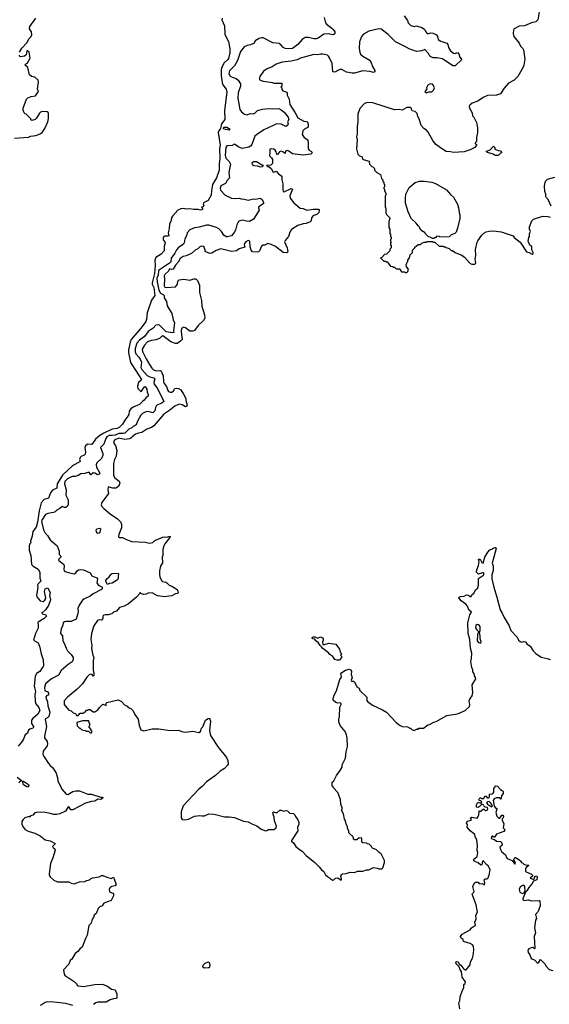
# Model space of a CAD drawing. Extents: x 1933546 to 2138868, y 524910 to 667279.
# Tile 414 of 466: x 2112942 to 2119952, y 577068 to 590095. Entities that reach past the tile are written whole.
import ezdxf

# ---------------------------------------------------------------- set-up
doc = ezdxf.new("R2010")
doc.units = 0

msp = doc.modelspace()

# ---------------------------------------------------------------- linework, layer by layer
at = {"layer": '0CON10XD'}
for points in [[(2119823, 590225), (2119798, 590092), (2119775, 590069), (2119715, 590052), (2119625, 590016), (2119552, 590008), (2119488, 589975), (2119476, 589955), (2119472, 589912), (2119482, 589872), (2119552, 589785), (2119572, 589745), (2119603, 589715), (2119611, 589695), (2119630, 589575), (2119616, 589495), (2119604, 589466), (2119536, 589344), (2119485, 589294), (2119413, 589257), (2119355, 589190), (2119304, 589115), (2119255, 589098), (2119135, 589093), (2119077, 589065), (2119005, 589019), (2118930, 588990), (2118900, 588965), (2118893, 588945), (2118897, 588925), (2118930, 588865), (2118935, 588822), (2118954, 588804), (2118988, 588735), (2119003, 588665), (2119003, 588605), (2118987, 588535), (2118988, 588485), (2118970, 588465), (2118972, 588452), (2118988, 588448), (2118990, 588435), (2118966, 588405), (2118905, 588374), (2118825, 588348), (2118685, 588336), (2118645, 588346), (2118585, 588351), (2118512, 588402), (2118447, 588447), (2118410, 588495), (2118348, 588608), (2118325, 588632), (2118290, 588655), (2118254, 588694), (2118229, 588785), (2118212, 588815), (2118201, 588855), (2118175, 588879), (2118135, 588888), (2118127, 588905), (2118126, 588926), (2118112, 588932), (2118067, 588933), (2118005, 588900), (2117965, 588907), (2117903, 588903), (2117616, 588996), (2117545, 589000), (2117505, 588988), (2117445, 588920), (2117420, 588845), (2117420, 588735), (2117410, 588685), (2117410, 588585), (2117402, 588545), (2117408, 588505), (2117402, 588385), (2117420, 588315), (2117440, 588295), (2117475, 588280), (2117480, 588255), (2117490, 588245), (2117570, 588225), (2117578, 588215), (2117570, 588205), (2117572, 588182), (2117602, 588152), (2117617, 588147), (2117638, 588128), (2117640, 588105), (2117670, 588075), (2117720, 588045), (2117730, 587995), (2117750, 587975), (2117750, 587955), (2117760, 587945), (2117760, 587925), (2117770, 587915), (2117770, 587885), (2117760, 587875), (2117762, 587862), (2117770, 587855), (2117770, 587835), (2117790, 587795), (2117790, 587775), (2117780, 587765), (2117780, 587615), (2117790, 587605), (2117790, 587535), (2117795, 587520), (2117840, 587475), (2117842, 587465), (2117830, 587425), (2117830, 587345), (2117840, 587325), (2117840, 587265), (2117850, 587255), (2117850, 587235), (2117860, 587215), (2117860, 587195), (2117850, 587185), (2117850, 587165), (2117860, 587155), (2117850, 587145), (2117850, 587115), (2117860, 587105), (2117860, 587075), (2117842, 587058), (2117840, 587035), (2117798, 586992), (2117772, 586988), (2117735, 586950), (2117720, 586945), (2117762, 586902), (2117785, 586900), (2117795, 586890), (2117805, 586890), (2117850, 586835), (2117875, 586830), (2117885, 586820), (2117905, 586820), (2117925, 586800), (2117968, 586798), (2117995, 586760), (2118035, 586760), (2118045, 586750), (2118065, 586750), (2118080, 586765), (2118088, 586795), (2118060, 586825), (2118058, 586852), (2118070, 586885), (2118080, 586895), (2118080, 586915), (2118102, 586945), (2118110, 586985), (2118140, 587015), (2118140, 587045), (2118170, 587075), (2118170, 587085), (2118215, 587120), (2118245, 587120), (2118263, 587137), (2118295, 587150), (2118325, 587150), (2118335, 587160), (2118405, 587160), (2118415, 587150), (2118435, 587150), (2118495, 587100), (2118545, 587100), (2118555, 587090), (2118575, 587090), (2118585, 587080), (2118627, 587067), (2118655, 587040), (2118665, 587040), (2118715, 587010), (2118795, 586978), (2118830, 586955), (2118905, 586870), (2118925, 586860), (2118965, 586860), (2118980, 586875), (2118970, 586925), (2118978, 586975), (2118977, 587053), (2118998, 587152), (2119005, 587170), (2119058, 587245), (2119085, 587272), (2119115, 587288), (2119155, 587297), (2119215, 587300), (2119313, 587287), (2119472, 587235), (2119487, 587215), (2119565, 587152), (2119652, 587022), (2119687, 587017), (2119725, 586992), (2119738, 587002), (2119740, 587015), (2119722, 587052), (2119720, 587095), (2119694, 587114), (2119672, 587165), (2119680, 587215), (2119690, 587225), (2119688, 587265), (2119702, 587295), (2119690, 587325), (2119690, 587355), (2119720, 587435), (2119743, 587457), (2119865, 587494), (2119931, 587491), (2119962, 587482)], [(2112942, 589665), (2112971, 589719), (2113038, 589788), (2113067, 589845), (2113096, 589875), (2113104, 589895), (2113099, 589935), (2113073, 589975), (2113078, 590005), (2113155, 590116)], [(2115624, 590116), (2115620, 590095), (2115654, 590015), (2115657, 589905), (2115682, 589845), (2115707, 589805), (2115722, 589712), (2115722, 589655), (2115705, 589582), (2115695, 589564), (2115647, 589523), (2115622, 589478), (2115610, 589435), (2115611, 589355), (2115623, 589265), (2115633, 589235), (2115675, 589174), (2115684, 589135), (2115651, 588895), (2115656, 588775), (2115615, 588717), (2115601, 588655), (2115576, 588625), (2115568, 588602), (2115595, 588435), (2115587, 588393), (2115593, 588257), (2115583, 588185), (2115581, 588105), (2115549, 588005), (2115519, 587961), (2115496, 587914), (2115482, 587835), (2115478, 587775), (2115436, 587704), (2115375, 587672), (2115372, 587655), (2115380, 587635), (2115365, 587620), (2115350, 587615), (2115362, 587602), (2115363, 587585), (2115335, 587576), (2115305, 587584), (2115242, 587582), (2115195, 587592), (2115145, 587588), (2115115, 587597), (2115075, 587594), (2115035, 587573), (2114963, 587495), (2114950, 587475), (2114943, 587427), (2114926, 587394), (2114922, 587328), (2114909, 587275), (2114916, 587235), (2114905, 587229), (2114865, 587233), (2114851, 587225), (2114840, 587205), (2114842, 587182), (2114865, 587157), (2114868, 587145), (2114856, 587095), (2114853, 587035), (2114816, 586995), (2114745, 586949), (2114729, 586915), (2114737, 586845), (2114727, 586735), (2114698, 586615), (2114698, 586595), (2114717, 586553), (2114730, 586445), (2114689, 586385), (2114641, 586255), (2114630, 586215), (2114622, 586135), (2114610, 586100), (2114552, 586018), (2114420, 585865), (2114403, 585827), (2114384, 585725), (2114384, 585694), (2114411, 585561), (2114486, 585445), (2114553, 585335), (2114551, 585325), (2114515, 585295), (2114503, 585245), (2114505, 585214), (2114546, 585174), (2114555, 585179), (2114595, 585238), (2114605, 585243), (2114627, 585205), (2114628, 585165), (2114644, 585135), (2114644, 585115), (2114615, 585098), (2114591, 585059), (2114566, 585045), (2114528, 585005), (2114445, 584970), (2114413, 584945), (2114393, 584915), (2114387, 584873), (2114367, 584835), (2114345, 584811), (2114305, 584742), (2114263, 584705), (2114232, 584688), (2114165, 584678), (2114054, 584626), (2114005, 584595), (2113945, 584546), (2113899, 584475), (2113838, 584478), (2113814, 584455), (2113806, 584435), (2113812, 584375), (2113808, 584345), (2113797, 584333), (2113758, 584315), (2113745, 584301), (2113735, 584275), (2113741, 584255), (2113738, 584245), (2113648, 584195), (2113509, 584070), (2113438, 583955), (2113432, 583895), (2113378, 583872), (2113352, 583835), (2113322, 583765), (2113265, 583745), (2113228, 583702), (2113201, 583595), (2113178, 583445), (2113159, 583381), (2113116, 583325), (2113107, 583263), (2113086, 583195), (2113090, 583175), (2113073, 583155), (2113067, 583133), (2113066, 583076), (2113091, 583005), (2113100, 582885), (2113120, 582865), (2113185, 582825), (2113211, 582785), (2113209, 582709), (2113222, 582665), (2113185, 582630), (2113179, 582615), (2113181, 582585), (2113166, 582476), (2113170, 582460), (2113215, 582405), (2113255, 582396), (2113277, 582413), (2113287, 582435), (2113286, 582466), (2113272, 582528), (2113280, 582565), (2113315, 582578), (2113327, 582545), (2113347, 582515), (2113339, 582475), (2113351, 582419), (2113326, 582345), (2113285, 582289), (2113237, 582245), (2113243, 582233), (2113289, 582219), (2113296, 582205), (2113267, 582173), (2113187, 582123), (2113181, 582115), (2113185, 582085), (2113187, 582045), (2113153, 581975), (2113127, 581885), (2113185, 581849), (2113206, 581806), (2113226, 581705), (2113253, 581625), (2113257, 581545), (2113255, 581535), (2113232, 581508), (2113210, 581470), (2113166, 581445), (2113155, 581426), (2113146, 581404), (2113134, 581275), (2113153, 581205), (2113141, 581165), (2113146, 581075), (2113158, 581045), (2113198, 580995), (2113208, 580955), (2113182, 580905), (2113115, 580849), (2113099, 580825), (2113098, 580785), (2113129, 580735), (2113115, 580722), (2113075, 580708), (2113061, 580695), (2113047, 580655), (2113017, 580633), (2112987, 580565), (2112966, 580536)], [(2118032, 590145), (2118075, 590085), (2118085, 590055), (2118119, 590019), (2118165, 590005), (2118195, 590013), (2118265, 589994), (2118301, 589971), (2118315, 589937), (2118335, 589913), (2118355, 589912), (2118385, 589921), (2118415, 589919), (2118461, 589895), (2118474, 589875), (2118479, 589835), (2118515, 589812), (2118596, 589785), (2118609, 589765), (2118616, 589726), (2118645, 589683), (2118685, 589651), (2118705, 589650), (2118735, 589660), (2118760, 589635), (2118763, 589605), (2118788, 589575), (2118788, 589565), (2118705, 589487), (2118675, 589484), (2118537, 589577), (2118465, 589591), (2118415, 589590), (2118385, 589603), (2118372, 589615), (2118355, 589648), (2118305, 589700), (2118265, 589682), (2118195, 589674), (2118095, 589708), (2118058, 589732), (2117915, 589802), (2117821, 589901), (2117725, 589969), (2117695, 589974), (2117565, 589944), (2117491, 589905), (2117466, 589875), (2117442, 589802), (2117434, 589715), (2117444, 589665), (2117455, 589641), (2117485, 589614), (2117567, 589565), (2117589, 589539), (2117610, 589475), (2117644, 589425), (2117641, 589405), (2117624, 589396), (2117578, 589408), (2117485, 589420), (2117375, 589390), (2117345, 589388), (2117270, 589400), (2117205, 589435), (2117180, 589435), (2117152, 589422), (2117125, 589404), (2117105, 589399), (2117086, 589406), (2117077, 589515), (2117045, 589590), (2117029, 589615), (2117015, 589625), (2116955, 589639), (2116925, 589640), (2116885, 589630), (2116835, 589636), (2116657, 589585), (2116615, 589565), (2116535, 589547), (2116415, 589534), (2116335, 589506), (2116285, 589473), (2116225, 589449), (2116168, 589415), (2116121, 589345), (2116115, 589325), (2116118, 589305), (2116126, 589295), (2116165, 589283), (2116290, 589265), (2116307, 589257), (2116410, 589255), (2116410, 589215), (2116400, 589205), (2116410, 589195), (2116412, 589172), (2116426, 589156), (2116476, 589136), (2116483, 589123), (2116481, 589095), (2116508, 589045), (2116517, 588975), (2116590, 588865), (2116625, 588796), (2116705, 588752), (2116745, 588747), (2116755, 588735), (2116762, 588695), (2116759, 588675), (2116710, 588645), (2116689, 588625), (2116682, 588575), (2116706, 588535), (2116754, 588504), (2116762, 588458), (2116762, 588385), (2116775, 588368), (2116803, 588353), (2116814, 588335), (2116795, 588317), (2116695, 588301), (2116555, 588319), (2116505, 588356), (2116485, 588364), (2116460, 588355), (2116455, 588323), (2116427, 588347), (2116405, 588355), (2116382, 588345), (2116355, 588311), (2116345, 588311), (2116337, 588345), (2116325, 588367), (2116305, 588384), (2116272, 588388), (2116255, 588381), (2116251, 588349), (2116250, 588295), (2116277, 588267), (2116287, 588247), (2116288, 588192), (2116265, 588170), (2116210, 588165), (2116222, 588155), (2116241, 588151), (2116274, 588124), (2116292, 588082), (2116305, 588080), (2116335, 588090), (2116368, 588055), (2116414, 588025), (2116412, 587975), (2116427, 587925), (2116424, 587844), (2116431, 587821), (2116445, 587817), (2116535, 587861), (2116553, 587855), (2116519, 587765), (2116521, 587735), (2116572, 587672), (2116655, 587602), (2116695, 587596), (2116745, 587576), (2116825, 587590), (2116895, 587590), (2116906, 587585), (2116908, 587565), (2116901, 587545), (2116874, 587516), (2116835, 587505), (2116821, 587495), (2116806, 587475), (2116799, 587435), (2116788, 587422), (2116735, 587398), (2116694, 587394), (2116625, 587374), (2116541, 587319), (2116516, 587285), (2116498, 587225), (2116455, 587173), (2116448, 587155), (2116482, 587075), (2116492, 587025), (2116479, 587011), (2116430, 587015), (2116326, 587095), (2116271, 587121), (2116228, 587132), (2116185, 587111), (2116165, 587110), (2116145, 587097), (2116115, 587038), (2116102, 587025), (2116085, 587019), (2116025, 587023), (2116007, 587045), (2115991, 587091), (2115987, 587165), (2115965, 587173), (2115935, 587157), (2115917, 587135), (2115913, 587115), (2115922, 587085), (2115848, 587065), (2115812, 587038), (2115745, 587029), (2115605, 587063), (2115545, 587043), (2115485, 587008), (2115461, 587001), (2115398, 587028), (2115397, 587045), (2115378, 587095), (2115355, 587100), (2115328, 587092), (2115300, 587065), (2115265, 587048), (2115215, 587002), (2115145, 586969), (2115105, 586960), (2115066, 586935), (2115042, 586885), (2115005, 586848), (2114975, 586794), (2114955, 586789), (2114925, 586797), (2114911, 586769), (2114865, 586726), (2114854, 586705), (2114861, 586665), (2114854, 586575), (2114865, 586557), (2114885, 586551), (2115005, 586560), (2115030, 586595), (2115036, 586635), (2115055, 586653), (2115115, 586661), (2115195, 586648), (2115246, 586666), (2115275, 586666), (2115294, 586644), (2115322, 586585), (2115322, 586485), (2115348, 586382), (2115352, 586305), (2115389, 586189), (2115392, 586145), (2115376, 586114), (2115305, 586048), (2115255, 585981), (2115235, 585974), (2115195, 585975), (2115135, 586020), (2115115, 586025), (2115095, 586018), (2115081, 585989), (2115078, 585965), (2115091, 585865), (2115070, 585840), (2115025, 585811), (2115005, 585812), (2114945, 585835), (2114835, 585912), (2114818, 585905), (2114792, 585878), (2114745, 585859), (2114685, 585849), (2114635, 585833), (2114595, 585790), (2114565, 585736), (2114568, 585705), (2114592, 585662), (2114615, 585606), (2114662, 585535), (2114693, 585485), (2114714, 585464), (2114755, 585451), (2114805, 585453), (2114817, 585447), (2114842, 585385), (2114846, 585305), (2114855, 585282), (2114884, 585244), (2114901, 585191), (2114914, 585175), (2114934, 585165), (2114955, 585169), (2114978, 585185), (2114996, 585214), (2115015, 585222), (2115045, 585214), (2115075, 585196), (2115112, 585142), (2115140, 585085), (2115142, 585055), (2115161, 584995), (2115155, 584982), (2115135, 584975), (2115095, 584999), (2115055, 585007), (2114997, 584983), (2114931, 584929), (2114849, 584875), (2114719, 584721), (2114685, 584700), (2114625, 584677), (2114559, 584635), (2114515, 584624), (2114475, 584610), (2114415, 584557), (2114395, 584548), (2114335, 584539), (2114255, 584558), (2114202, 584535), (2114184, 584515), (2114191, 584485), (2114212, 584462), (2114229, 584395), (2114221, 584319), (2114197, 584275), (2114184, 584225), (2114184, 584065), (2114203, 584035), (2114259, 583989), (2114269, 583965), (2114249, 583921), (2114215, 583897), (2114175, 583897), (2114125, 583912), (2114115, 583909), (2114110, 583875), (2114118, 583825), (2114030, 583705), (2114020, 583675), (2114030, 583655), (2114055, 583628), (2114138, 583555), (2114239, 583489), (2114279, 583449), (2114292, 583415), (2114288, 583372), (2114253, 583283), (2114252, 583252), (2114264, 583244), (2114305, 583242), (2114365, 583212), (2114425, 583192), (2114604, 583184), (2114665, 583170), (2114705, 583177), (2114730, 583205), (2114835, 583247), (2114855, 583252), (2114885, 583248), (2114935, 583260), (2114930, 583245), (2114865, 583162), (2114852, 583135), (2114838, 583085), (2114838, 583005), (2114830, 582985), (2114833, 582907), (2114806, 582865), (2114791, 582805), (2114791, 582755), (2114798, 582725), (2114821, 582675), (2114834, 582664), (2114875, 582655), (2114892, 582645), (2114923, 582613), (2114955, 582602), (2115026, 582556), (2115036, 582536), (2115040, 582515), (2115035, 582504), (2115005, 582498), (2114955, 582472), (2114915, 582469), (2114865, 582460), (2114765, 582474), (2114695, 582511), (2114645, 582508), (2114615, 582494), (2114585, 582490), (2114543, 582503), (2114535, 582520), (2114532, 582505), (2114490, 582455), (2114384, 582366), (2114324, 582336), (2114265, 582317), (2114225, 582268), (2114186, 582254), (2114160, 582235), (2114115, 582222), (2114075, 582223), (2114055, 582217), (2114044, 582205), (2114044, 582175), (2114035, 582154), (2114025, 582149), (2113995, 582156), (2113972, 582145), (2113926, 582074), (2113894, 581975), (2113886, 581896), (2113896, 581815), (2113894, 581775), (2113910, 581685), (2113924, 581655), (2113914, 581615), (2113916, 581486), (2113926, 581454), (2113922, 581418)], [(2116974, 590124), (2116991, 590055), (2117005, 590035), (2117073, 589985), (2117091, 589965), (2117112, 589935), (2117113, 589917), (2117106, 589904), (2117086, 589894), (2117025, 589908), (2116968, 589902), (2116895, 589849), (2116865, 589840), (2116835, 589841), (2116765, 589862), (2116721, 589859), (2116683, 589835), (2116625, 589765), (2116554, 589716), (2116525, 589710), (2116455, 589715), (2116424, 589734)], [(2116424, 589734), (2116405, 589759), (2116375, 589780), (2116295, 589791), (2116165, 589855), (2116145, 589857), (2116113, 589847), (2116058, 589815), (2116044, 589786), (2116028, 589775), (2115998, 589762), (2115955, 589756), (2115914, 589736), (2115864, 589675), (2115825, 589555), (2115805, 589516), (2115784, 589485), (2115721, 589419), (2115710, 589385), (2115724, 589354), (2115755, 589334), (2115806, 589316), (2115835, 589296), (2115863, 589245), (2115863, 589215), (2115832, 589128), (2115829, 589055), (2115858, 588908), (2115880, 588875), (2115917, 588847), (2115955, 588837), (2115995, 588853), (2116035, 588849), (2116055, 588860), (2116090, 588895), (2116155, 588912), (2116235, 588922), (2116285, 588916), (2116371, 588921), (2116405, 588904), (2116445, 588872), (2116495, 588805), (2116504, 588775), (2116486, 588745), (2116494, 588725), (2116488, 588695), (2116465, 588681), (2116401, 588711), (2116345, 588716), (2116175, 588638), (2116075, 588574), (2116056, 588555), (2116015, 588445), (2115999, 588421), (2115975, 588408), (2115885, 588392), (2115845, 588409), (2115785, 588450), (2115755, 588433), (2115685, 588427), (2115673, 588405), (2115661, 588305), (2115672, 588265), (2115715, 588219), (2115732, 588185), (2115711, 588075), (2115718, 588005), (2115685, 587965), (2115665, 587927), (2115605, 587895), (2115597, 587865), (2115600, 587840), (2115663, 587775), (2115745, 587735), (2115795, 587728), (2115846, 587736), (2115875, 587724), (2115915, 587722), (2115965, 587709), (2116035, 587724), (2116065, 587722), (2116125, 587732), (2116151, 587715), (2116170, 587675), (2116168, 587665), (2116103, 587617), (2116101, 587605), (2116112, 587575), (2116035, 587456), (2115985, 587427), (2115945, 587431), (2115893, 587443), (2115855, 587435), (2115837, 587425), (2115817, 587383), (2115800, 587310), (2115781, 587279), (2115745, 587237), (2115695, 587221), (2115675, 587223), (2115644, 587245), (2115614, 587295), (2115579, 587329), (2115546, 587345), (2115445, 587378), (2115415, 587378), (2115318, 587352), (2115255, 587343), (2115195, 587316), (2115161, 587275), (2115149, 587235), (2115128, 587195), (2115119, 587145), (2115109, 587125), (2115042, 587078), (2115018, 587052), (2114995, 587005), (2114948, 586942), (2114945, 586895), (2114938, 586882), (2114781, 586775), (2114775, 586715), (2114759, 586675), (2114760, 586625), (2114784, 586515), (2114805, 586478), (2114847, 586457), (2114855, 586445), (2114854, 586415), (2114886, 586365), (2114895, 586310), (2114956, 586206), (2114975, 586125), (2114991, 586085), (2114980, 585985), (2114983, 585955), (2114965, 585950), (2114882, 585965), (2114795, 586054), (2114775, 586060), (2114745, 586052), (2114708, 586015), (2114642, 585968), (2114595, 585905), (2114529, 585855), (2114495, 585815), (2114473, 585745), (2114472, 585702), (2114479, 585675), (2114518, 585628), (2114535, 585605), (2114553, 585565), (2114547, 585495), (2114558, 585465), (2114629, 585389), (2114665, 585371), (2114720, 585355), (2114732, 585345), (2114720, 585295), (2114723, 585275), (2114765, 585215), (2114852, 585045), (2114826, 585025), (2114755, 584990), (2114741, 584965), (2114732, 584918), (2114705, 584893), (2114645, 584912), (2114613, 584907), (2114567, 584883), (2114548, 584862), (2114502, 584785), (2114485, 584735), (2114445, 584712), (2114425, 584693), (2114385, 584676), (2114335, 584623), (2114315, 584618), (2114255, 584620), (2114205, 584599), (2114165, 584595), (2114125, 584595), (2114095, 584575), (2114082, 584555), (2114055, 584477), (2114013, 584435), (2114043, 584355), (2114043, 584327), (2114025, 584291), (2113965, 584234), (2113955, 584205), (2113958, 584175), (2114001, 584105), (2114003, 584085), (2113973, 584073), (2113935, 584094), (2113915, 584099), (2113885, 584072), (2113875, 584077), (2113865, 584102), (2113845, 584105), (2113805, 584090), (2113752, 584085), (2113716, 584064), (2113677, 584053), (2113635, 584051), (2113575, 584022), (2113541, 583985), (2113534, 583955), (2113559, 583875), (2113553, 583803), (2113584, 583744), (2113585, 583682), (2113575, 583657), (2113555, 583640), (2113535, 583641), (2113505, 583654), (2113474, 583626), (2113436, 583605), (2113414, 583585), (2113391, 583575), (2113315, 583562), (2113285, 583547), (2113235, 583475), (2113231, 583455), (2113259, 583345), (2113275, 583309), (2113312, 583272), (2113348, 583215), (2113439, 583135), (2113463, 583065), (2113467, 583017), (2113486, 582995), (2113485, 582982), (2113461, 582959), (2113456, 582945), (2113528, 582888), (2113533, 582863), (2113527, 582825), (2113533, 582805), (2113545, 582795), (2113600, 582775), (2113665, 582765), (2113684, 582775), (2113705, 582802), (2113724, 582816), (2113745, 582822), (2113788, 582818), (2113875, 582778), (2113897, 582735), (2113965, 582711), (2113972, 582695), (2113963, 582645), (2113979, 582619), (2114004, 582604), (2114034, 582585), (2114034, 582566), (2114024, 582555), (2113915, 582497), (2113875, 582469), (2113792, 582428), (2113776, 582414), (2113730, 582350), (2113711, 582305), (2113717, 582265), (2113713, 582237), (2113688, 582165), (2113625, 582134), (2113554, 582134), (2113535, 582129), (2113519, 582115), (2113515, 582082), (2113491, 582035), (2113482, 581975), (2113510, 581945), (2113513, 581875), (2113531, 581845), (2113558, 581778), (2113576, 581745), (2113626, 581696), (2113649, 581655), (2113652, 581628), (2113635, 581599), (2113585, 581564), (2113493, 581485), (2113455, 581422), (2113364, 581376), (2113285, 581307), (2113271, 581261), (2113277, 581217), (2113310, 581205), (2113326, 581184), (2113325, 581160), (2113300, 581155), (2113290, 581135), (2113292, 581115), (2113311, 581071), (2113317, 581015), (2113343, 580935), (2113330, 580875), (2113315, 580861), (2113284, 580846), (2113278, 580835), (2113299, 580745), (2113269, 580615), (2113273, 580593), (2113304, 580545), (2113312, 580515), (2113304, 580486), (2113254, 580416), (2113250, 580375), (2113265, 580342), (2113323, 580255), (2113345, 580227), (2113382, 580195), (2113424, 580124), (2113443, 580063), (2113448, 580025), (2113499, 579915), (2113559, 579849), (2113578, 579842), (2113645, 579882), (2113685, 579893), (2113734, 579894), (2113845, 579850), (2113895, 579848), (2114015, 579810), (2114035, 579809), (2114043, 579803), (2114040, 579790), (2114015, 579778), (2113978, 579782), (2113935, 579756), (2113895, 579752), (2113815, 579730), (2113645, 579640), (2113621, 579641), (2113598, 579678), (2113585, 579680), (2113549, 579621), (2113475, 579586), (2113433, 579577), (2113395, 579577), (2113345, 579593), (2113258, 579608), (2113165, 579607), (2113145, 579600), (2113115, 579570), (2113085, 579560), (2113075, 579550), (2113055, 579550), (2113010, 579535), (2112987, 579513), (2112972, 579485), (2112972, 579445), (2112992, 579405), (2113015, 579382), (2113055, 579358), (2113145, 579330), (2113215, 579298), (2113280, 579245), (2113345, 579232), (2113410, 579195), (2113408, 579185), (2113378, 579155), (2113385, 579140), (2113405, 579130), (2113410, 579105), (2113382, 579005), (2113351, 578929), (2113332, 578795), (2113332, 578775), (2113344, 578754), (2113395, 578712), (2113445, 578690), (2113595, 578687), (2113625, 578670), (2113665, 578663), (2113735, 578687), (2113805, 578691), (2113833, 578707), (2113865, 578713), (2113881, 578729), (2113905, 578739), (2113996, 578754), (2114027, 578773), (2114045, 578772), (2114095, 578750), (2114155, 578734), (2114185, 578750), (2114216, 578665), (2114213, 578647), (2114204, 578636), (2114164, 578626), (2114135, 578610), (2114127, 578585), (2114130, 578555), (2114182, 578532), (2114185, 578502), (2114155, 578441), (2114056, 578404), (2114035, 578372), (2114005, 578358), (2113982, 578335), (2113955, 578270), (2113930, 578245), (2113920, 578215), (2113900, 578195), (2113887, 578143), (2113858, 578112), (2113837, 577983), (2113813, 577937), (2113770, 577825), (2113744, 577806), (2113710, 577765), (2113675, 577740), (2113632, 577665), (2113612, 577645), (2113595, 577600), (2113522, 577525), (2113530, 577465), (2113544, 577444), (2113585, 577422), (2113665, 577368), (2113700, 577335), (2113705, 577320), (2113715, 577312), (2113785, 577303), (2113935, 577330), (2114035, 577332), (2114095, 577314), (2114157, 577267), (2114205, 577261), (2114228, 577205), (2114229, 577165), (2114223, 577145), (2114185, 577141), (2114142, 577128), (2114085, 577096), (2113975, 577094), (2113952, 577088), (2113918, 577065)], [(2112875, 588527), (2113057, 588543), (2113087, 588553), (2113155, 588562), (2113215, 588583), (2113242, 588605), (2113274, 588655), (2113314, 588745), (2113324, 588786), (2113326, 588854), (2113318, 588869), (2113305, 588877), (2113245, 588879), (2113219, 588871), (2113205, 588858), (2113166, 588794), (2113147, 588775), (2113103, 588763), (2113092, 588772), (2113090, 588785), (2113030, 588845), (2113015, 588850), (2113000, 588865), (2112988, 588898), (2112990, 588925), (2113034, 589045), (2113050, 589060), (2113095, 589081), (2113151, 589089), (2113190, 589145), (2113177, 589175), (2113193, 589275), (2113189, 589295), (2113145, 589337), (2113100, 589345), (2113072, 589365), (2113052, 589462), (2113014, 589495), (2113018, 589505), (2113047, 589525), (2113080, 589585), (2113070, 589665), (2113048, 589685), (2113035, 589682), (2113028, 589632), (2113005, 589612), (2112955, 589603), (2112945, 589608), (2112938, 589625)], [(2118325, 589128), (2118335, 589130), (2118355, 589142), (2118395, 589142), (2118418, 589162), (2118431, 589195), (2118420, 589225), (2118405, 589242), (2118375, 589248), (2118345, 589230), (2118328, 589195), (2118330, 589175), (2118303, 589145), (2118325, 589128)], [(2115715, 588632), (2115650, 588645), (2115640, 588655), (2115640, 588665), (2115648, 588672), (2115682, 588672), (2115730, 588645), (2115715, 588632)], [(2119275, 588300), (2119235, 588300), (2119207, 588317), (2119135, 588338), (2119120, 588345), (2119120, 588355), (2119170, 588375), (2119215, 588420), (2119230, 588405), (2119232, 588382), (2119273, 588363), (2119305, 588360), (2119318, 588348), (2119318, 588332), (2119305, 588330), (2119275, 588300)], [(2116125, 588150), (2116155, 588154), (2116170, 588165), (2116155, 588168), (2116075, 588216), (2116035, 588214), (2116017, 588195), (2116022, 588175), (2116040, 588165), (2116085, 588162), (2116125, 588150)], [(2118425, 587200), (2118405, 587200), (2118375, 587220), (2118352, 587222), (2118310, 587265), (2118310, 587275), (2118265, 587300), (2118240, 587335), (2118240, 587345), (2118215, 587370), (2118192, 587405), (2118124, 587464), (2118082, 587555), (2118047, 587667), (2118047, 587735), (2118054, 587786), (2118098, 587875), (2118175, 587942), (2118235, 587957), (2118295, 587958), (2118396, 587946), (2118447, 587927), (2118593, 587843), (2118645, 587782), (2118686, 587746), (2118738, 587655), (2118752, 587605), (2118758, 587545), (2118767, 587513), (2118768, 587465), (2118738, 587335), (2118720, 587285), (2118700, 587265), (2118653, 587247), (2118627, 587223), (2118505, 587220), (2118497, 587227), (2118465, 587230), (2118445, 587210), (2118432, 587208), (2118425, 587200)], [(2119977, 587627), (2119939, 587715), (2119915, 587738), (2119907, 587755), (2119907, 587785), (2119894, 587824), (2119887, 587895), (2119895, 587940), (2119908, 587965), (2119926, 587984), (2120025, 588012)], [(2113975, 583300), (2113995, 583304), (2114006, 583315), (2114017, 583355), (2114005, 583364), (2113965, 583356), (2113951, 583339), (2113955, 583317), (2113964, 583305), (2113975, 583300)], [(2113922, 581418), (2113915, 581410), (2113900, 581430), (2113886, 581436), (2113860, 581425), (2113830, 581395), (2113775, 581308), (2113704, 581236), (2113575, 581132), (2113530, 581085), (2113532, 581035), (2113565, 580990), (2113595, 580960), (2113625, 580950), (2113650, 580925), (2113680, 580915), (2113695, 580890), (2113715, 580890), (2113745, 580920), (2113785, 580920), (2113800, 580935), (2113815, 580940), (2113825, 580960), (2113845, 580960), (2113855, 580968), (2113875, 580968), (2113915, 580937), (2113935, 580937), (2113978, 580965), (2113997, 580993), (2114043, 581037), (2114085, 581020), (2114088, 581052), (2114098, 581062), (2114245, 581098), (2114288, 581075), (2114329, 581029), (2114365, 581012), (2114380, 580995), (2114415, 580982), (2114445, 580950), (2114465, 580900), (2114512, 580842), (2114522, 580755), (2114545, 580700), (2114585, 580688), (2114694, 580714), (2114783, 580713), (2114905, 580694), (2115015, 580691), (2115044, 580696), (2115066, 580686), (2115085, 580676), (2115135, 580669), (2115235, 580681), (2115315, 580662), (2115337, 580675), (2115350, 580720), (2115365, 580739), (2115403, 580827), (2115435, 580848), (2115455, 580853), (2115466, 580815), (2115454, 580695), (2115457, 580665), (2115470, 580625), (2115569, 580469), (2115681, 580331), (2115698, 580295), (2115700, 580245), (2115695, 580230), (2115653, 580187), (2115595, 580152), (2115532, 580095), (2115415, 580010), (2115363, 579955), (2115314, 579916), (2115108, 579695), (2115080, 579615), (2115080, 579535), (2115093, 579513), (2115125, 579507), (2115175, 579519), (2115255, 579558), (2115325, 579567), (2115355, 579560), (2115388, 579562), (2115445, 579586), (2115515, 579583), (2115655, 579546), (2115715, 579549), (2115785, 579539), (2115905, 579491), (2115965, 579481), (2116015, 579454), (2116080, 579430), (2116138, 579385), (2116195, 579364), (2116214, 579366), (2116235, 579380), (2116305, 579380), (2116337, 579403), (2116340, 579425), (2116313, 579495), (2116312, 579542), (2116300, 579565), (2116293, 579605), (2116300, 579615), (2116345, 579603), (2116385, 579638), (2116405, 579638), (2116435, 579622), (2116465, 579632), (2116485, 579626), (2116516, 579596), (2116565, 579592), (2116586, 579576), (2116594, 579554), (2116625, 579510), (2116638, 579475), (2116639, 579451), (2116618, 579405), (2116622, 579365), (2116540, 579235), (2116540, 579225), (2116565, 579202), (2116598, 579155), (2116644, 579114), (2116682, 579092), (2116735, 579037), (2116848, 578945), (2116906, 578886), (2116935, 578848), (2116970, 578825), (2116992, 578782), (2117015, 578760), (2117045, 578742), (2117065, 578720), (2117075, 578720), (2117085, 578710), (2117100, 578715), (2117123, 578737), (2117155, 578742), (2117198, 578712), (2117202, 578725), (2117193, 578765), (2117204, 578786), (2117215, 578792), (2117265, 578798), (2117315, 578817), (2117375, 578812), (2117415, 578828), (2117482, 578828), (2117533, 578847), (2117562, 578848), (2117625, 578878), (2117675, 578870), (2117695, 578860), (2117735, 578860), (2117750, 578875), (2117772, 578945), (2117772, 578972), (2117725, 579060), (2117700, 579075), (2117665, 579110), (2117612, 579132), (2117602, 579142), (2117600, 579155), (2117567, 579187), (2117545, 579190), (2117535, 579198), (2117482, 579202), (2117470, 579215), (2117470, 579265), (2117435, 579268), (2117405, 579242), (2117375, 579242), (2117362, 579252), (2117360, 579275), (2117352, 579282), (2117348, 579298), (2117332, 579302), (2117300, 579335), (2117300, 579365), (2117280, 579395), (2117280, 579415), (2117262, 579455), (2117252, 579502), (2117240, 579515), (2117227, 579587), (2117202, 579635), (2117210, 579645), (2117210, 579665), (2117192, 579715), (2117187, 579777), (2117155, 579870), (2117090, 579935), (2117090, 579945), (2117080, 579955), (2117080, 580005), (2117102, 580025), (2117134, 580096), (2117185, 580160), (2117210, 580205), (2117212, 580235), (2117253, 580325), (2117264, 580406), (2117283, 580477), (2117277, 580595), (2117268, 580635), (2117248, 580675), (2117186, 580756), (2117167, 580805), (2117167, 580835), (2117177, 580875), (2117181, 580999), (2117197, 581033), (2117196, 581045), (2117185, 581056), (2117155, 581053), (2117125, 581060), (2117092, 581092), (2117090, 581115), (2117105, 581160), (2117136, 581214), (2117181, 581365), (2117203, 581395), (2117192, 581448), (2117255, 581489), (2117305, 581501), (2117322, 581492), (2117332, 581475), (2117331, 581431), (2117344, 581386), (2117330, 581355), (2117333, 581345), (2117362, 581342), (2117373, 581333), (2117405, 581270), (2117435, 581250), (2117445, 581220), (2117535, 581130), (2117538, 581105), (2117532, 581095), (2117544, 581074), (2117614, 581024), (2117746, 580966), (2117795, 580932), (2117927, 580797), (2117980, 580755), (2118005, 580742), (2118077, 580737), (2118105, 580720), (2118115, 580720), (2118133, 580703), (2118165, 580692), (2118195, 580710), (2118215, 580710), (2118225, 580720), (2118285, 580720), (2118343, 580767), (2118365, 580770), (2118425, 580802), (2118455, 580808), (2118595, 580887), (2118735, 580913), (2118840, 580955), (2118895, 581010), (2118902, 581028), (2118892, 581085), (2118900, 581105), (2118932, 581148), (2118942, 581195), (2118932, 581295), (2118978, 581375), (2118975, 581390), (2118963, 581413), (2118958, 581445), (2118940, 581465), (2118940, 581495), (2118928, 581525), (2118912, 581605), (2118922, 581645), (2118928, 581715), (2118908, 581778), (2118900, 581895), (2118880, 581975), (2118878, 582045), (2118872, 582055), (2118872, 582115), (2118898, 582222), (2118920, 582255), (2118888, 582285), (2118870, 582335), (2118845, 582362), (2118784, 582404), (2118754, 582445), (2118758, 582455), (2118778, 582465), (2118825, 582469), (2118855, 582486), (2118881, 582481), (2118905, 582462), (2118916, 582464), (2118928, 582485), (2118954, 582506), (2118980, 582555), (2119006, 582574), (2119016, 582615), (2119015, 582702), (2119080, 582745), (2119090, 582765), (2119080, 582775), (2119067, 582777), (2119015, 582761), (2118990, 582785), (2118992, 582818), (2119016, 582875), (2119022, 582925), (2119013, 582957), (2119036, 582956), (2119060, 582915), (2119075, 582903), (2119100, 582985), (2119140, 583050), (2119165, 583083), (2119195, 583090), (2119202, 583098), (2119235, 583110), (2119245, 583110), (2119249, 583099), (2119194, 582905), (2119210, 582865), (2119208, 582802), (2119190, 582750), (2119190, 582695), (2119217, 582585), (2119259, 582455), (2119301, 582285), (2119329, 582245), (2119356, 582186), (2119422, 582075), (2119444, 582015), (2119526, 581926), (2119546, 581886), (2119565, 581868), (2119585, 581860), (2119615, 581869), (2119635, 581862), (2119655, 581836), (2119700, 581805), (2119740, 581745), (2119775, 581710), (2119845, 581661), (2119922, 581642), (2119965, 581628)], [(2114105, 582621), (2114086, 582655), (2114084, 582675), (2114095, 582695), (2114128, 582722), (2114152, 582758), (2114165, 582766), (2114245, 582773), (2114250, 582765), (2114244, 582734), (2114247, 582705), (2114236, 582684), (2114165, 582642), (2114133, 582637), (2114105, 582621)], [(2119045, 581848), (2119048, 581865), (2119037, 581905), (2119038, 581945), (2119030, 581985), (2119039, 582015), (2119035, 582065), (2119020, 582090), (2118995, 582094), (2118979, 582081), (2118977, 582047), (2118992, 582022), (2119020, 581995), (2119002, 581965), (2118998, 581878), (2119015, 581856), (2119045, 581848)], [(2117175, 581620), (2117145, 581620), (2117115, 581632), (2117085, 581670), (2117046, 581695), (2117030, 581720), (2116954, 581774), (2116939, 581799), (2116918, 581815), (2116892, 581855), (2116860, 581875), (2116849, 581899), (2116822, 581905), (2116812, 581915), (2116815, 581920), (2116825, 581928), (2116855, 581928), (2116885, 581910), (2116913, 581927), (2116925, 581928), (2116950, 581915), (2116960, 581905), (2116960, 581885), (2116948, 581865), (2116955, 581830), (2116975, 581830), (2117035, 581848), (2117125, 581833), (2117175, 581766), (2117186, 581726), (2117206, 581705), (2117190, 581685), (2117200, 581675), (2117200, 581655), (2117175, 581620)], [(2113895, 580660), (2113900, 580675), (2113890, 580685), (2113890, 580705), (2113860, 580735), (2113862, 580748), (2113870, 580755), (2113870, 580785), (2113860, 580795), (2113858, 580818), (2113775, 580820), (2113700, 580795), (2113703, 580753), (2113735, 580720), (2113745, 580720), (2113765, 580700), (2113783, 580693), (2113815, 580690), (2113825, 580680), (2113855, 580680), (2113875, 580660), (2113895, 580660)], [(2112966, 580536), (2112922, 580485)], [(2112909, 580075), (2112961, 580035), (2112962, 580025), (2112930, 580000)], [(2113055, 579942), (2113035, 579944), (2112995, 579972), (2112981, 580019), (2112995, 580018), (2113058, 579975), (2113064, 579965), (2113055, 579942)], [(2118928, 579542), (2118995, 579530), (2119008, 579542), (2119020, 579575), (2119022, 579628), (2119035, 579620), (2119075, 579648), (2119085, 579648), (2119102, 579632), (2119115, 579630), (2119128, 579635), (2119138, 579655), (2119135, 579670), (2119105, 579678), (2119065, 579720), (2119025, 579680), (2119005, 579670), (2118990, 579675), (2118988, 579705), (2119005, 579740), (2119045, 579730), (2119060, 579745), (2119045, 579760), (2119022, 579762), (2119018, 579775), (2119032, 579798), (2119045, 579800), (2119055, 579790), (2119085, 579790), (2119090, 579805), (2119105, 579820), (2119115, 579820), (2119128, 579798), (2119155, 579800), (2119162, 579818), (2119162, 579848), (2119195, 579853), (2119208, 579862), (2119217, 579875), (2119218, 579922), (2119245, 579958), (2119265, 579952), (2119305, 579908), (2119330, 579895), (2119340, 579885), (2119340, 579855), (2119320, 579825), (2119317, 579793), (2119308, 579782), (2119300, 579785), (2119295, 579800), (2119255, 579798), (2119224, 579786), (2119210, 579765), (2119221, 579691), (2119239, 579669), (2119262, 579655), (2119251, 579635), (2119246, 579605), (2119258, 579555), (2119285, 579530), (2119295, 579530), (2119325, 579570), (2119338, 579568), (2119347, 579557), (2119340, 579535), (2119328, 579522), (2119328, 579505), (2119350, 579455), (2119341, 579401), (2119360, 579385), (2119362, 579375), (2119348, 579355), (2119253, 579317), (2119225, 579278), (2119215, 579280), (2119205, 579292), (2119195, 579292), (2119185, 579282), (2119182, 579265), (2119192, 579255), (2119225, 579248), (2119252, 579225), (2119305, 579222), (2119325, 579202), (2119330, 579175), (2119299, 579145), (2119304, 579115), (2119320, 579090), (2119371, 579045), (2119385, 579008), (2119396, 578996), (2119459, 578969), (2119495, 578922), (2119503, 578937), (2119484, 578985), (2119495, 579008), (2119505, 579010), (2119550, 578985), (2119580, 578955), (2119580, 578945), (2119595, 578940), (2119615, 578920), (2119635, 578912), (2119675, 578910), (2119680, 578905), (2119648, 578882), (2119638, 578865), (2119638, 578828), (2119645, 578820), (2119715, 578790), (2119728, 578775), (2119728, 578762), (2119700, 578735), (2119745, 578718), (2119758, 578735), (2119761, 578759), (2119785, 578767), (2119792, 578755), (2119787, 578715), (2119744, 578696), (2119726, 578665), (2119682, 578615), (2119655, 578568), (2119638, 578552), (2119602, 578465), (2119603, 578453), (2119615, 578442), (2119675, 578452), (2119715, 578438), (2119815, 578442), (2119828, 578435), (2119832, 578375), (2119803, 578295), (2119768, 578255), (2119782, 578205), (2119771, 578179), (2119758, 578078), (2119771, 578015), (2119751, 577965), (2119760, 577805), (2119755, 577800), (2119737, 577817), (2119725, 577819), (2119680, 577800), (2119666, 577785), (2119674, 577755), (2119695, 577720), (2119712, 577675), (2119762, 577652), (2119795, 577611), (2119814, 577625), (2119835, 577660), (2119895, 577600), (2119908, 577575), (2119949, 577529), (2120000, 577515)], [(2119185, 579680), (2119200, 579695), (2119179, 579729), (2119155, 579750), (2119132, 579748), (2119120, 579735), (2119134, 579714), (2119185, 579680)], [(2118766, 577006), (2118756, 577085), (2118768, 577115), (2118773, 577165), (2118802, 577255), (2118821, 577285), (2118821, 577329), (2118840, 577345), (2118842, 577365), (2118798, 577425), (2118792, 577502), (2118773, 577523), (2118758, 577565), (2118718, 577605), (2118713, 577625), (2118725, 577636), (2118745, 577629), (2118760, 577600), (2118780, 577585), (2118821, 577531), (2118845, 577520), (2118905, 577590), (2118911, 577629), (2118935, 577680), (2118944, 577715), (2118953, 577785), (2118948, 577835), (2118935, 577853), (2118905, 577874), (2118815, 577900), (2118810, 577925), (2118784, 577944), (2118778, 577965), (2118800, 577995), (2118903, 578055), (2118922, 578078), (2118977, 578115), (2118968, 578155), (2118986, 578194), (2118981, 578249), (2119002, 578285), (2118993, 578333), (2118984, 578384), (2118932, 578525), (2118934, 578535), (2118956, 578555), (2118939, 578625), (2118961, 578675), (2118975, 578682), (2119012, 578682), (2119025, 578660), (2119067, 578667), (2119095, 578650), (2119099, 578675), (2119088, 578715), (2119102, 578728), (2119125, 578726), (2119137, 578733), (2119154, 578775), (2119168, 578845), (2119146, 578895), (2119123, 578913), (2119075, 578968), (2119068, 578962), (2119059, 578915), (2119045, 578908), (2119010, 578940), (2118966, 578955), (2118953, 578965), (2118953, 578987), (2118995, 579025), (2119002, 579048), (2119004, 579075), (2118997, 579105), (2119003, 579165), (2118993, 579245), (2118974, 579275), (2118960, 579320), (2118904, 579364), (2118865, 579410), (2118868, 579445), (2118858, 579465), (2118865, 579490), (2118918, 579502), (2118920, 579515), (2118912, 579522), (2118910, 579535), (2118928, 579542)], [(2119595, 578534), (2119619, 578541), (2119634, 578566), (2119626, 578626), (2119618, 578638), (2119605, 578642), (2119567, 578623), (2119555, 578585), (2119562, 578552), (2119595, 578534)], [(2115385, 577552), (2115445, 577553), (2115458, 577565), (2115462, 577585), (2115456, 577615), (2115445, 577624), (2115425, 577622), (2115395, 577607), (2115363, 577575), (2115365, 577562), (2115385, 577552)], [(2113645, 577050), (2113555, 577080), (2113393, 577097), (2113315, 577099), (2113278, 577092), (2113255, 577072), (2113215, 577052)]]:
    msp.add_lwpolyline(points, dxfattribs=at)

doc.saveas('drawing.dxf')
